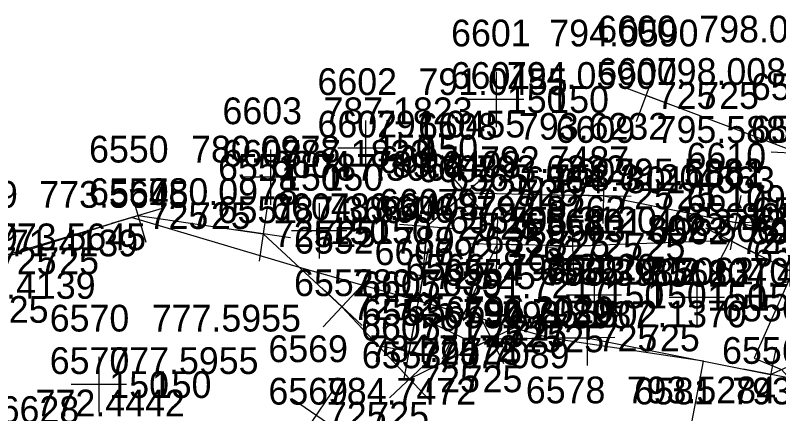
# Model space of a CAD drawing. Extents: x 1602514 to 1609837, y 863887 to 871157.
# Drawn here: x 1604450.9 to 1604666.7, y 866102.1 to 866214.7 of the extents above; entities that cross this region are included whole.
import ezdxf

# ---------------------------------------------------------------- set-up
doc = ezdxf.new("R2010")
doc.units = 0
for name, color, linetype in [('Default', 7, 'Continuous'), ('Survey-Point', 7, 'Continuous'), ('Survey-Spot dirt', 7, 'Continuous'), ('Survey-Text-Elevation', 7, 'Continuous'), ('Survey-Text-Feature', 7, 'Continuous'), ('Survey-Text-Name and Number', 7, 'Continuous'), ('Survey-Vegetation trees', 7, 'Continuous')]:
    doc.layers.add(name, color=color, linetype=linetype)

msp = doc.modelspace()

# ---------------------------------------------------------------- linework, layer by layer
at = {"layer": 'Default'}
for points in [[(1604915.39, 866200.68), (1604874.91, 866186.52), (1604828.24, 866173.81), (1604780.09, 866172.74), (1604732.65, 866172.78), (1604672.39, 866175.7), (1604629.25, 866191.99)], [(1604915.39, 866200.68), (1604874.91, 866186.52), (1604828.24, 866173.81), (1604780.09, 866172.74), (1604732.65, 866172.78), (1604672.39, 866175.7), (1604629.25, 866191.99)], [(1604562.22, 866119.71), (1604566.19, 866141.05), (1604567.28, 866155.05), (1604578.29, 866164.49), (1604617.2, 866163.61), (1604654.5, 866156.07), (1604681.72, 866156.77), (1604691.81, 866154.61), (1604716.25, 866158.84), (1604737.82, 866156.32), (1604739.14, 866139.58), (1604735.7, 866128.9), (1604730.62, 866118.05), (1604729.09, 866117.09)], [(1604562.22, 866119.71), (1604566.19, 866141.05), (1604567.28, 866155.05), (1604578.29, 866164.49), (1604617.2, 866163.61), (1604654.5, 866156.07), (1604681.72, 866156.77), (1604691.81, 866154.61), (1604716.25, 866158.84), (1604737.82, 866156.32), (1604739.14, 866139.58), (1604735.7, 866128.9), (1604730.62, 866118.05), (1604729.09, 866117.09)], [(1604399.33, 866044.46), (1604411.81, 866084.45), (1604428.45, 866131.54), (1604442.7, 866145.26), (1604485.6, 866158.05), (1604521, 866152.92), (1604543.25, 866132.3), (1604562.39, 866111.92), (1604585.48, 866123.22), (1604612.53, 866123.48), (1604664.43, 866113.16), (1604694.37, 866126.64), (1604720.62, 866136.19), (1604697.09, 866148), (1604673.32, 866140.68), (1604652.99, 866151.02), (1604608.47, 866149.38), (1604587.11, 866149.98), (1604575, 866124.65)], [(1604399.33, 866044.46), (1604411.81, 866084.45), (1604428.45, 866131.54), (1604442.7, 866145.26), (1604485.6, 866158.05), (1604521, 866152.92), (1604543.25, 866132.3), (1604562.39, 866111.92), (1604585.48, 866123.22), (1604612.53, 866123.48), (1604664.43, 866113.16), (1604694.37, 866126.64), (1604720.62, 866136.19), (1604697.09, 866148), (1604673.32, 866140.68), (1604652.99, 866151.02), (1604608.47, 866149.38), (1604587.11, 866149.98), (1604575, 866124.65)]]:
    msp.add_lwpolyline(points, dxfattribs=at)
at = {"layer": 'Survey-Point'}
for p, q in [((1604626.49, 866184.69), (1604632.02, 866199.3)), ((1604621.95, 866194.75), (1604636.56, 866189.23)), ((1604664.59, 866176.07), (1604680.2, 866175.32)), ((1604573.21, 866170.42), (1604583.38, 866158.56)), ((1604617.37, 866171.42), (1604617.02, 866155.8)), ((1604584.22, 866169.57), (1604572.36, 866159.4)), ((1604483.37, 866165.54), (1604487.83, 866150.56)), ((1604625.01, 866163.43), (1604609.39, 866163.78)), ((1604656.05, 866163.73), (1604652.95, 866148.41)), ((1604567.88, 866162.84), (1604566.67, 866147.26)), ((1604493.09, 866160.28), (1604478.11, 866155.82)), ((1604522.12, 866160.65), (1604519.88, 866145.19)), ((1604586.9, 866142.17), (1604587.33, 866157.79)), ((1604608.76, 866141.57), (1604608.19, 866157.19)), ((1604662.16, 866154.52), (1604646.84, 866157.62)), ((1604649.45, 866144.05), (1604656.53, 866157.98)), ((1604559.49, 866155.65), (1604575.07, 866154.44)), ((1604646.02, 866154.56), (1604659.95, 866147.48)), ((1604528.73, 866151.8), (1604513.27, 866154.04)), ((1604567.63, 866148.73), (1604564.76, 866133.37)), ((1604579.31, 866150.2), (1604594.92, 866149.76)), ((1604600.67, 866149.09), (1604616.28, 866149.67)), ((1604558.51, 866142.48), (1604573.87, 866139.62)), ((1604665.85, 866138.38), (1604680.79, 866142.98)), ((1604548.98, 866126.99), (1604537.52, 866137.61)), ((1604548.56, 866138.03), (1604537.94, 866126.57)), ((1604571.63, 866117.6), (1604578.37, 866131.7)), ((1604612.45, 866131.29), (1604612.6, 866115.67)), ((1604582.04, 866130.24), (1604588.92, 866116.21)), ((1604563.65, 866127.39), (1604560.78, 866112.03)), ((1604582.05, 866121.28), (1604567.96, 866128.02)), ((1604592.5, 866126.66), (1604578.46, 866119.79)), ((1604620.34, 866123.56), (1604604.71, 866123.41)), ((1604554.54, 866121.14), (1604569.9, 866118.28)), ((1604665.95, 866120.83), (1604662.9, 866105.5)), ((1604568.09, 866117.26), (1604556.7, 866106.57)), ((1604567.74, 866106.22), (1604557.04, 866117.61)), ((1604672.09, 866111.64), (1604656.76, 866114.69)), ((1604531.58, 866095.2), (1604540.42, 866108.08)), ((1604529.56, 866106.06), (1604542.44, 866097.22))]:
    msp.add_line(p, q, dxfattribs=at)
at = {"layer": 'Survey-Spot dirt'}
for p, q in [((1604586.86, 866198.68), (1604586.86, 866183.05)), ((1604594.67, 866190.87), (1604579.05, 866190.87)), ((1604549.88, 866184.95), (1604549.88, 866169.32)), ((1604523.02, 866176.69), (1604523.02, 866161.06)), ((1604557.69, 866177.13), (1604542.07, 866177.13)), ((1604530.83, 866168.88), (1604515.2, 866168.88)), ((1604536.79, 866161.58), (1604536.79, 866145.96)), ((1604544.6, 866153.77), (1604528.97, 866153.77)), ((1604614.5, 866143.4), (1604614.5, 866127.77)), ((1604643.55, 866142.77), (1604643.55, 866127.14)), ((1604622.31, 866135.59), (1604606.68, 866135.59)), ((1604651.36, 866134.95), (1604635.73, 866134.95)), ((1604474.49, 866118.11), (1604474.49, 866102.48)), ((1604482.3, 866110.29), (1604466.67, 866110.29))]:
    msp.add_line(p, q, dxfattribs=at)
at = {"layer": 'Survey-Vegetation trees'}
msp.add_lwpolyline([(1604936.33, 866180.61), (1604828.34, 866126.3), (1604827.66, 866144.66), (1604799.29, 866162.35), (1604737.82, 866156.32), (1604693.89, 866174.66), (1604669.04, 866176.96), (1604670.6, 866142.06), (1604659.79, 866117.8), (1604667.53, 866114.56), (1604679.44, 866101.15), (1604640.36, 866090.2), (1604645.49, 866116.93), (1604602.11, 866123.38), (1604531.29, 866143.38), (1604483.77, 866157.5), (1604441.77, 866144.36), (1604421.63, 866112.25)], dxfattribs=at)

# ---------------------------------------------------------------- texts
at = {"layer": 'Survey-Text-Elevation'}
for s, p in [('794.0590', (1604601.86, 866205.87)), ('798.0081', (1604644.25, 866206.99)), ('798.0081', (1604632.25, 866194.99)), ('794.0590', (1604589.86, 866193.87)), ('791.0455', (1604564.88, 866192.13)), ('787.1823', (1604538.02, 866183.88)), ('791.0455', (1604552.88, 866180.13)), ('793.6232', (1604593.29, 866179.49)), ('795.5882', (1604632.2, 866178.61)), ('780.0978', (1604500.6, 866173.05)), ('787.1823', (1604526.02, 866171.88)), ('789.6408', (1604551.79, 866168.77)), ('792.7487', (1604582.28, 866170.05)), ('787.3664', (1604536, 866167.92)), ('793.6232', (1604581.29, 866167.49)), ('795.5882', (1604620.2, 866166.61)), ('798.3120', (1604602.11, 866164.98)), ('801.4663', (1604623.47, 866164.38)), ('773.5645', (1604457.7, 866160.26)), ('780.0978', (1604488.6, 866161.05)), ('792.7487', (1604570.28, 866158.05)), ('798.4036', (1604657.5, 866159.07)), ('787.3664', (1604524, 866155.92)), ('789.6408', (1604539.79, 866156.77)), ('792.8262', (1604581.19, 866156.05)), ('805.2271', (1604655.99, 866154.02)), ('798.3120', (1604590.11, 866152.98)), ('801.4663', (1604611.47, 866152.38)), ('802.5062', (1604629.5, 866150.59)), ('804.4811', (1604658.55, 866149.95)), ('773.5645', (1604445.7, 866148.26)), ('789.7635', (1604558.25, 866147.3)), ('771.4139', (1604443.45, 866146.54)), ('792.8262', (1604569.19, 866144.05)), ('796.2020', (1604590, 866139.65)), ('798.3987', (1604600.48, 866138.22)), ('802.5062', (1604617.5, 866138.59)), ('802.1370', (1604627.53, 866138.48)), ('804.4811', (1604646.55, 866137.95)), ('771.4139', (1604431.45, 866134.54)), ('789.7635', (1604546.25, 866135.3)), ('791.7217', (1604577.22, 866134.71)), ('796.2020', (1604578, 866127.65)), ('777.5955', (1604489.49, 866125.29)), ('790.7089', (1604577.39, 866126.92)), ('798.3987', (1604588.48, 866126.22)), ('802.1370', (1604615.53, 866126.48)), ('791.7217', (1604565.22, 866122.71)), ('784.7472', (1604551, 866116.64)), ('790.7089', (1604565.39, 866114.92)), ('777.5955', (1604477.49, 866113.29)), ('784.7472', (1604539, 866104.64)), ('793.5284', (1604623.77, 866105)), ('793.2423', (1604653.56, 866104.7)), ('768.6628', (1604426.81, 866099.45)), ('772.4442', (1604456.67, 866101.3))]:
    msp.add_text(s, height=7.56, dxfattribs=at).set_placement(p)
at = {"layer": 'Survey-Text-Feature'}
for s, p in [('725', (1604632.25, 866188.21)), ('725', (1604644.25, 866188.21)), ('150', (1604589.86, 866187.09)), ('150', (1604601.86, 866187.09)), ('150', (1604552.88, 866173.35)), ('150', (1604564.88, 866173.35)), ('150', (1604526.02, 866165.1)), ('150', (1604538.02, 866165.1)), ('725', (1604581.29, 866160.71)), ('725', (1604593.29, 866160.71)), ('725', (1604620.2, 866159.83)), ('725', (1604632.2, 866159.83)), ('725', (1604488.6, 866154.27)), ('725', (1604500.6, 866154.27)), ('725', (1604570.28, 866151.27)), ('725', (1604582.28, 866151.27)), ('725', (1604657.5, 866152.29)), ('725', (1604524, 866149.14)), ('725', (1604536, 866149.14)), ('150', (1604539.79, 866149.99)), ('150', (1604551.79, 866149.99)), ('725', (1604655.99, 866147.24)), ('725', (1604590.11, 866146.2)), ('725', (1604602.11, 866146.2)), ('725', (1604611.47, 866145.6)), ('725', (1604623.47, 866145.6)), ('725', (1604445.7, 866141.48)), ('725', (1604457.7, 866141.48)), ('725', (1604569.19, 866137.27)), ('725', (1604581.19, 866137.27)), ('150', (1604617.5, 866131.81)), ('150', (1604629.5, 866131.81)), ('150', (1604646.55, 866131.17)), ('150', (1604658.55, 866131.17)), ('725', (1604443.45, 866127.76)), ('725', (1604546.25, 866128.52)), ('725', (1604558.25, 866128.52)), ('725', (1604578, 866120.87)), ('725', (1604588.48, 866119.44)), ('725', (1604590, 866120.87)), ('725', (1604600.48, 866119.44)), ('725', (1604615.53, 866119.7)), ('725', (1604627.53, 866119.7)), ('725', (1604565.22, 866115.93)), ('725', (1604577.22, 866115.93)), ('725', (1604565.39, 866108.14)), ('725', (1604577.39, 866108.14)), ('150', (1604477.49, 866106.51)), ('150', (1604489.49, 866106.51)), ('725', (1604539, 866097.86)), ('725', (1604551, 866097.86))]:
    msp.add_text(s, height=7.56, dxfattribs=at).set_placement(p)
at = {"layer": 'Survey-Text-Name and Number'}
for s, p in [('6601', (1604574.1, 866205.87)), ('6600', (1604615.41, 866206.99)), ('6600', (1604615.42, 866194.99)), ('6601', (1604573.98, 866193.87)), ('6602', (1604536.33, 866192.13)), ('6599', (1604658.85, 866190.7)), ('6603', (1604509.47, 866183.88)), ('6602', (1604536.33, 866180.13)), ('6608', (1604564.75, 866179.49)), ('6609', (1604603.65, 866178.61)), ('6599', (1604658.85, 866178.7)), ('6550', (1604471.76, 866173.05)), ('6603', (1604509.47, 866171.88)), ('6610', (1604640.66, 866171.07)), ('6604', (1604523.24, 866168.77)), ('6607', (1604553.73, 866170.05)), ('6551', (1604508.24, 866167.92)), ('6608', (1604564.75, 866167.49)), ('6609', (1604603.65, 866166.61)), ('6565', (1604573.56, 866164.98)), ('6564', (1604594.93, 866164.38)), ('6561', (1604640.23, 866166.02)), ('6549', (1604429.16, 866160.26)), ('6550', (1604471.76, 866161.05)), ('6607', (1604553.73, 866158.05)), ('6610', (1604640.67, 866159.07)), ('6551', (1604508.11, 866155.92)), ('6604', (1604523.24, 866156.77)), ('6606', (1604552.47, 866156.05)), ('6560', (1604659.48, 866155.68)), ('6561', (1604640.1, 866154.02)), ('6565', (1604573.56, 866152.98)), ('6564', (1604594.93, 866152.38)), ('6563', (1604600.95, 866150.59)), ('6562', (1604630, 866149.95)), ('6549', (1604429.16, 866148.26)), ('6552', (1604529.71, 866147.3)), ('6606', (1604552.47, 866144.05)), ('6560', (1604659.49, 866143.68)), ('6566', (1604561.28, 866139.65)), ('6554', (1604571.93, 866138.22)), ('6555', (1604598.97, 866138.48)), ('6563', (1604600.95, 866138.59)), ('6562', (1604630, 866137.95)), ('6552', (1604529.71, 866135.3)), ('6605', (1604548.66, 866134.71)), ('6566', (1604561.28, 866127.65)), ('6556', (1604650.7, 866128.16)), ('6570', (1604460.64, 866125.29)), ('6553', (1604548.85, 866126.92)), ('6554', (1604571.93, 866126.22)), ('6555', (1604598.97, 866126.48)), ('6605', (1604548.66, 866122.71)), ('6569', (1604522.46, 866116.64)), ('6553', (1604548.85, 866114.92)), ('6556', (1604650.7, 866116.16)), ('6570', (1604460.65, 866113.29)), ('6569', (1604522.46, 866104.64)), ('6578', (1604595.23, 866105)), ('6581', (1604625.8, 866104.7))]:
    msp.add_text(s, height=7.56, dxfattribs=at).set_placement(p)

doc.saveas('drawing.dxf')
